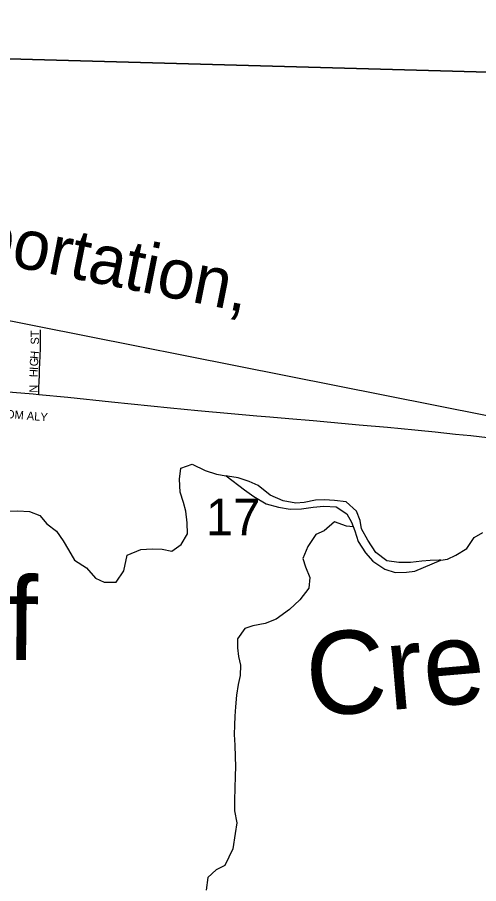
# Model space of a CAD drawing. Extents: x 0 to 34, y 0 to 22.
# Drawn here: x 3.1085 to 3.3719, y 18.9544 to 19.4492 of the extents above; entities that cross this region are included whole.
import ezdxf

# ---------------------------------------------------------------- set-up
doc = ezdxf.new("R2010")
doc.units = 0
for name, color, linetype in [('GM_X_Minor_River', 7, 'Continuous'), ('GM_X_Minor_River_Text', 7, 'Continuous'), ('GM_X_Rail_Line', 7, 'Continuous'), ('GM_X_Rail_Line_Text', 7, 'Continuous'), ('GM_X_Section', 7, 'Continuous'), ('GM_X_Section_Text', 7, 'Continuous'), ('GM_X_State_Route', 7, 'Continuous'), ('GM_X_Township_Subdivision', 7, 'Continuous'), ('GM_X_Township_Subdivision_Text', 7, 'Continuous')]:
    doc.layers.add(name, color=color, linetype=linetype)

msp = doc.modelspace()

# ---------------------------------------------------------------- linework, layer by layer
at = {"layer": 'GM_X_Minor_River'}
for points in [[(3.10138, 19.16707), (3.10877, 19.16742), (3.1154, 19.16701), (3.12126, 19.1647), (3.12541, 19.15994), (3.13088, 19.15574), (3.13465, 19.15022), (3.13766, 19.14509), (3.14105, 19.13919), (3.14804, 19.13479), (3.15313, 19.12889), (3.15805, 19.12659), (3.16487, 19.12656), (3.16925, 19.13298), (3.17119, 19.14208), (3.17897, 19.14527), (3.18541, 19.14562), (3.1911, 19.1454), (3.19678, 19.14424), (3.2021, 19.14819), (3.20572, 19.15425), (3.20556, 19.16051), (3.20464, 19.16715), (3.20334, 19.17209), (3.20147, 19.17798), (3.20112, 19.18538), (3.2019, 19.19163), (3.20836, 19.19407), (3.21573, 19.19043), (3.22216, 19.18831), (3.22776, 19.18727)], [(3.22776, 19.18727), (3.23819, 19.17937), (3.24347, 19.17554), (3.25065, 19.17132), (3.25764, 19.16938), (3.26427, 19.1682), (3.27071, 19.16854), (3.27735, 19.16945), (3.28361, 19.16998), (3.29061, 19.16956), (3.29665, 19.16553), (3.29928, 19.16078), (3.30115, 19.15583), (3.3032, 19.14975), (3.30733, 19.14327), (3.31147, 19.1385), (3.31827, 19.1341), (3.32432, 19.13216), (3.33076, 19.13231), (3.3355, 19.13285), (3.35035, 19.13924)], [(3.35035, 19.13924), (3.34948, 19.13914), (3.34417, 19.13898), (3.33943, 19.13862), (3.33299, 19.1379), (3.32635, 19.13774), (3.31954, 19.13872), (3.3133, 19.14349), (3.3086, 19.15053), (3.30502, 19.157), (3.30429, 19.16174), (3.30223, 19.16707), (3.29637, 19.1724), (3.28956, 19.1732), (3.28387, 19.1736), (3.27876, 19.17344), (3.27231, 19.17214), (3.26757, 19.17178), (3.26037, 19.17296), (3.25281, 19.17622), (3.24601, 19.18175), (3.24091, 19.18405), (3.23466, 19.18617), (3.22841, 19.18715), (3.22776, 19.18727)], [(3.30023, 19.15825), (3.29643, 19.15852), (3.28962, 19.16103), (3.28372, 19.15594), (3.27897, 19.15388), (3.27438, 19.14689), (3.2715, 19.14008), (3.27299, 19.13533), (3.27561, 19.12924), (3.27501, 19.12317), (3.26985, 19.11656), (3.26395, 19.11091), (3.25634, 19.10545), (3.25007, 19.10303), (3.24305, 19.10155), (3.23831, 19.10006), (3.2343, 19.09421), (3.23427, 19.08909), (3.23481, 19.08415), (3.23592, 19.07921), (3.2357, 19.07333), (3.23453, 19.06821), (3.23355, 19.06196), (3.23313, 19.05532), (3.23272, 19.05001), (3.23251, 19.04489), (3.23229, 19.03958), (3.23263, 19.03351), (3.23297, 19.02686), (3.23313, 19.02136), (3.23291, 19.01586), (3.23268, 19.00884), (3.23246, 19.00201), (3.23242, 18.99594), (3.2339, 18.9891), (3.23292, 18.98304), (3.23156, 18.97427)], [(3.35035, 19.13924), (3.35421, 19.13969), (3.35896, 19.14194), (3.36523, 19.1459), (3.36943, 19.15214), (3.37437, 19.15496)], [(3.23156, 18.97427), (3.22694, 18.96467), (3.222, 18.96224), (3.21724, 18.9579), (3.21625, 18.9507)]]:
    msp.add_lwpolyline(points, dxfattribs=at)
at = {"layer": 'GM_X_Rail_Line'}
msp.add_lwpolyline([(2.6, 19.37601), (2.66227, 19.36364), (3.09112, 19.27847), (3.48984, 19.19924), (3.90426, 19.11632), (4.22655, 19.05166), (4.7691, 18.94555), (5.14758, 18.87009), (5.40664, 18.81773), (5.47207, 18.80597), (5.50091, 18.80172), (5.55499, 18.7934), (5.62633, 18.78234), (5.64273, 18.77969)], dxfattribs=at)
at = {"layer": 'GM_X_Section'}
for points in [[(2.99609, 19.93047), (3.4937, 19.91709), (3.4871, 19.41486), (2.98702, 19.42864)], [(3.4871, 19.41486), (3.47768, 18.91133), (2.97779, 18.923), (2.98702, 19.42864)]]:
    msp.add_lwpolyline(points, close=True, dxfattribs=at)
at = {"layer": 'GM_X_State_Route'}
for points in [[(3.10091, 19.23553), (3.11752, 19.2341), (3.12077, 19.2338), (3.13733, 19.23225), (3.16235, 19.22962), (3.19602, 19.22623), (3.21147, 19.22471), (3.23066, 19.22297), (3.24524, 19.22164), (3.25268, 19.221)], [(3.25268, 19.221), (3.26348, 19.22007), (3.27741, 19.21886), (3.30373, 19.21653), (3.31982, 19.21502), (3.33554, 19.21357), (3.33736, 19.21339)], [(3.33736, 19.21339), (3.34701, 19.21242), (3.35877, 19.21115), (3.36741, 19.21029), (3.38657, 19.20808)]]:
    msp.add_lwpolyline(points, dxfattribs=at)
at = {"layer": 'GM_X_Township_Subdivision'}
msp.add_lwpolyline([(3.12077, 19.2338), (3.12084, 19.23708), (3.12096, 19.2419), (3.12105, 19.24404), (3.12123, 19.24809), (3.12152, 19.25563), (3.12169, 19.26027), (3.12172, 19.26399), (3.12176, 19.26639), (3.1218, 19.27075)], dxfattribs=at)

# ---------------------------------------------------------------- texts
at = {"layer": 'GM_X_Minor_River_Text'}
for s, rotation, p in [('Wolf', 359.4473, (2.99319, 19.08326)), ('Creek', 4.9887, (3.2753, 19.04947))]:
    msp.add_text(s, height=0.047369, rotation=rotation, dxfattribs=at).set_placement(p)
at = {"layer": 'GM_X_Rail_Line_Text'}
msp.add_text('Transportation,', height=0.0283144, rotation=348.7559, dxfattribs=at).set_placement((2.9886, 19.33023))
at = {"layer": 'GM_X_Section_Text'}
msp.add_text('17', height=0.020928, rotation=0, dxfattribs=at).set_placement((3.21612, 19.15342))
at = {"layer": 'GM_X_Township_Subdivision_Text'}
for s, height, rotation, p in [('ST', 0.004735, 90, (3.12086, 19.26229)), ('H', 0.00473, 84.9441, (3.12043, 19.25391)), ('G', 0.00473, 87.7697, (3.12027, 19.24981)), ('I', 0.00473, 87.7705, (3.12019, 19.24773)), ('H', 0.00473, 87.7697, (3.12002, 19.24357)), ('N', 0.00473, 90, (3.12003, 19.23479)), ('EAST WEST BASCOM ALY', 0.0047348, 355.3459, (3.0464, 19.22485))]:
    msp.add_text(s, height=height, rotation=rotation, dxfattribs=at).set_placement(p)

doc.saveas('drawing.dxf')
